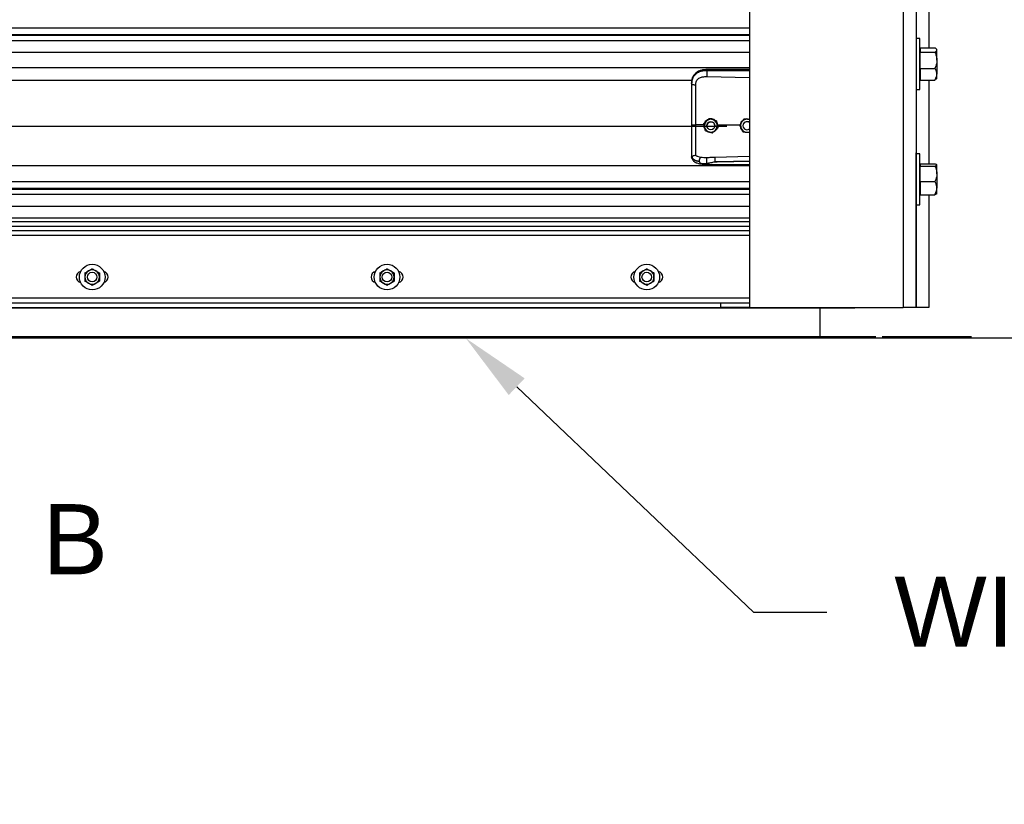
# Model space of a CAD drawing. Header units: inches. Extents: x 170 to 284, y 215 to 248.
# Tile 732 of 1056: x 230.22 to 231.54, y 219.47 to 220.52. Entities that reach past the tile are written whole.
import ezdxf
from ezdxf import colors
from ezdxf.entities.mleader import LeaderData, LeaderLine
from ezdxf.math import Vec2, Vec3

# ---------------------------------------------------------------- set-up
doc = ezdxf.new("R2010")
doc.units = ezdxf.units.IN
doc.header["$LTSCALE"] = 0.25
doc.header["$MEASUREMENT"] = 0
doc.linetypes.add('CENTER', pattern=[2, 1.25, -0.25, 0.25, -0.25])
for name, color, linetype in [('ANNOTATIONS', 1, 'Continuous'), ('LH FRONT OF HOOD', 7, 'Continuous'), ('RH TOP OF HOOD', 7, 'Continuous'), ('SECTION CUTS', 6, 'CENTER')]:
    doc.layers.add(name, color=color, linetype=linetype)
doc.styles.add('ARIAL', font='arial.ttf', dxfattribs={"height": 0.09375})

msp = doc.modelspace()

# ---------------------------------------------------------------- linework, layer by layer
at = {"layer": 'LH FRONT OF HOOD'}
msp.add_line((233.10897, 220.09171), (225.37282, 220.09171), dxfattribs=at)
at = {"layer": 'RH TOP OF HOOD'}
for p, q in [((231.4185, 220.1328), (231.42309, 224.39343)), ((231.4185, 224.34876), (231.4185, 220.1328)), ((231.40138, 224.34448), (231.40138, 220.1328)), ((231.19593, 224.33325), (231.19593, 220.1328)), ((231.43562, 220.59046), (231.43562, 220.47959)), ((227.16361, 220.50658), (231.19593, 220.50658)), ((231.19593, 220.4971), (227.16361, 220.4971)), ((227.16361, 220.49646), (231.19593, 220.49646)), ((227.16361, 220.48944), (231.19593, 220.48944)), ((231.42357, 220.49234), (231.4185, 220.49234)), ((231.42357, 220.4581), (231.42357, 220.49234)), ((227.16361, 220.47376), (231.19593, 220.47376)), ((231.42412, 220.47736), (231.42357, 220.47736)), ((231.42412, 220.47959), (231.42412, 220.47669)), ((231.42412, 220.47959), (231.44377, 220.47959)), ((231.42412, 220.47669), (231.42412, 220.47379)), ((231.42412, 220.46304), (231.42412, 220.47379)), ((231.42412, 220.47379), (231.44377, 220.47379)), ((231.44634, 220.47736), (231.44573, 220.47807)), ((231.44634, 220.47669), (231.44634, 220.47736)), ((231.44634, 220.46304), (231.44634, 220.47669)), ((231.42357, 220.42385), (231.42357, 220.4581)), ((231.42412, 220.45229), (231.42412, 220.46304)), ((231.44634, 220.46304), (231.44634, 220.44445)), ((227.16361, 220.45337), (231.19593, 220.45337)), ((231.13899, 220.44137), (231.19593, 220.44016)), ((231.13909, 220.44916), (231.13909, 220.44957)), ((231.19593, 220.44862), (231.13909, 220.44916)), ((231.42412, 220.45229), (231.42412, 220.44445)), ((231.42412, 220.45229), (231.44377, 220.45229)), ((231.42412, 220.44445), (231.42412, 220.4366)), ((231.44634, 220.43883), (231.44634, 220.44445)), ((227.24016, 220.43629), (231.11938, 220.43629)), ((231.11889, 220.43223), (231.11889, 220.43175)), ((231.42357, 220.43883), (231.42412, 220.43883)), ((231.42412, 220.4366), (231.44377, 220.4366)), ((231.43562, 220.4366), (231.43562, 220.32451)), ((231.44573, 220.43812), (231.44634, 220.43883)), ((231.4185, 220.42385), (231.42357, 220.42385)), ((231.13526, 220.37671), (231.12435, 220.37682)), ((231.13515, 220.37865), (231.13515, 220.37865)), ((231.13526, 220.37671), (231.13526, 220.37671)), ((231.13922, 220.37564), (231.13922, 220.37564)), ((231.14246, 220.3853), (231.14246, 220.3853)), ((231.14992, 220.37564), (231.14992, 220.37564)), ((231.15188, 220.3823), (231.15188, 220.3823)), ((231.1537, 220.37654), (231.15315, 220.37648)), ((231.1536, 220.37442), (231.1537, 220.37654)), ((231.1537, 220.37654), (231.1537, 220.37654)), ((231.18293, 220.37626), (231.1537, 220.37654)), ((231.18292, 220.37628), (231.18292, 220.37629)), ((231.18743, 220.37564), (231.18743, 220.37564)), ((231.1884, 220.38451), (231.1884, 220.38451)), ((231.18945, 220.38444), (231.1884, 220.38451)), ((227.19378, 220.3749), (231.16577, 220.3749)), ((231.15399, 220.37265), (231.15399, 220.37264)), ((231.19223, 220.3671), (231.19593, 220.36686)), ((231.42357, 220.33825), (231.4185, 220.33825)), ((231.42357, 220.30401), (231.42357, 220.33825)), ((231.11889, 220.33469), (231.11889, 220.33416)), ((231.11923, 220.33218), (231.11889, 220.33416)), ((231.19593, 220.33449), (231.15, 220.33316)), ((231.42412, 220.32327), (231.42357, 220.32327)), ((231.42412, 220.32451), (231.42412, 220.32312)), ((231.42412, 220.32451), (231.44377, 220.32451)), ((231.42412, 220.32312), (231.42412, 220.32172)), ((231.44634, 220.32327), (231.44616, 220.32348)), ((231.44634, 220.32312), (231.44634, 220.32327)), ((231.44634, 220.31147), (231.44634, 220.32312)), ((227.16361, 220.32252), (231.19593, 220.32252)), ((231.42412, 220.31147), (231.42412, 220.32172)), ((231.42412, 220.32172), (231.44377, 220.32172)), ((231.42412, 220.30122), (231.42412, 220.31147)), ((231.44634, 220.31147), (231.44634, 220.29236)), ((227.16361, 220.30114), (231.19593, 220.30114)), ((231.42357, 220.26977), (231.42357, 220.30401)), ((231.42412, 220.30122), (231.42412, 220.29236)), ((231.42412, 220.30122), (231.44377, 220.30122)), ((231.19593, 220.29165), (227.16361, 220.29165)), ((227.16361, 220.29101), (231.19593, 220.29101)), ((227.16361, 220.28399), (231.19593, 220.28399)), ((231.42357, 220.28475), (231.42412, 220.28475)), ((231.42412, 220.29236), (231.42412, 220.28351)), ((231.42412, 220.28351), (231.44377, 220.28351)), ((231.43562, 220.28351), (231.43562, 220.1328)), ((231.44616, 220.28454), (231.44634, 220.28475)), ((231.44634, 220.28475), (231.44634, 220.29236)), ((227.16361, 220.26831), (231.19593, 220.26831)), ((231.4185, 220.26977), (231.42357, 220.26977)), ((231.19593, 220.25192), (227.16361, 220.25192)), ((231.19593, 220.24733), (227.16361, 220.24733)), ((231.19593, 220.24114), (227.16361, 220.24114)), ((227.16361, 220.23553), (231.19593, 220.23553)), ((231.19593, 220.22911), (227.16361, 220.22911)), ((227.16361, 220.14564), (231.19593, 220.14564)), ((227.16361, 220.13922), (231.19593, 220.13922)), ((231.15741, 220.13924), (231.19593, 220.13924)), ((231.15741, 220.13922), (231.15741, 220.13924)), ((231.15741, 220.13922), (231.15741, 220.1328)), ((231.33697, 220.13199), (227.02257, 220.13199)), ((227.15526, 220.1328), (231.20429, 220.1328)), ((231.19593, 220.1328), (231.15741, 220.1328)), ((231.19593, 220.1328), (231.40138, 220.1328)), ((231.2901, 220.1328), (231.2901, 220.13199)), ((231.2901, 220.13199), (231.2901, 220.09358)), ((231.4185, 220.1328), (231.40138, 220.1328)), ((231.43562, 220.1328), (231.4185, 220.1328)), ((231.33697, 220.09358), (227.02257, 220.09358)), ((231.33697, 220.09243), (227.02257, 220.09243)), ((231.33697, 220.09171), (227.02257, 220.09171)), ((231.29228, 220.09358), (227.16578, 220.09358)), ((231.36476, 220.09358), (231.2454, 220.09358)), ((231.2833, 220.09358), (231.27478, 220.09358)), ((231.28331, 220.09358), (231.2833, 220.09358)), ((231.2901, 220.09358), (231.2901, 220.09243)), ((231.2901, 220.09243), (231.2901, 220.09171)), ((231.49265, 220.09358), (231.37329, 220.09358))]:
    msp.add_line(p, q, dxfattribs=at)
at = {"layer": 'RH TOP OF HOOD', "flags": 128}
msp.add_lwpolyline([(231.11889, 220.43175), (231.11899, 220.43145), (231.1193, 220.43117), (231.1198, 220.4309), (231.12048, 220.43067), (231.1213, 220.43048), (231.12225, 220.43033), (231.12327, 220.43024), (231.12435, 220.4302)], dxfattribs=at)
at = {"layer": 'RH TOP OF HOOD'}
for centre, radius in [((231.14457, 220.37564), 0.00535), ((230.31829, 220.17346), 0.01712), ((230.31829, 220.17346), 0.00642), ((230.71207, 220.17346), 0.01712), ((230.71207, 220.17346), 0.00642), ((231.05897, 220.17346), 0.01712), ((231.05897, 220.17346), 0.00642)]:
    msp.add_circle(centre, radius, dxfattribs=at)
for centre, radius, start, end in [((231.14457, 220.37564), 0.00856, 132.32794, 192.32794), ((231.14457, 220.37564), 0.00856, 72.32794, 132.32794), ((231.14457, 220.37564), 0.00535, 0, 180), ((231.14457, 220.37564), 0.00856, 12.32794, 72.32794), ((231.14457, 220.37564), 0.00856, 312.32794, 12.32794), ((231.19278, 220.37564), 0.00856, 146.29353, 206.29354), ((231.19278, 220.37564), 0.00856, 86.29354, 146.29353), ((231.19278, 220.37564), 0.00535, 53.9281, 180), ((231.19278, 220.37564), 0.00535, 53.9281, 306.0719), ((231.19278, 220.37564), 0.00856, 68.40768, 86.29354), ((231.14457, 220.37564), 0.00856, 192.32794, 252.32794), ((231.14457, 220.37564), 0.00856, 252.32794, 312.32794), ((231.19278, 220.37564), 0.00856, 206.29354, 266.29354), ((231.19278, 220.37564), 0.00856, 266.29354, 291.59232), ((230.30438, 220.17346), 0.00749, 102.05152, 257.94848), ((230.31829, 220.17346), 0.00962, 120, 180), ((230.31829, 220.17346), 0.00962, 60, 120), ((230.31829, 220.17346), 0.00962, 0, 60), ((230.33221, 220.17346), 0.00749, 282.05152, 77.94848), ((230.69816, 220.17346), 0.00749, 102.05152, 257.94848), ((230.71207, 220.17346), 0.00962, 120, 180), ((230.71207, 220.17346), 0.00962, 60, 120), ((230.71207, 220.17346), 0.00962, 0, 60), ((230.72598, 220.17346), 0.00749, 282.05152, 77.94848), ((231.04506, 220.17346), 0.00749, 102.05152, 257.94848), ((231.05897, 220.17346), 0.00962, 120, 180), ((231.05897, 220.17346), 0.00962, 60, 120), ((231.05897, 220.17346), 0.00962, 0, 60), ((231.07288, 220.17346), 0.00749, 282.05152, 77.94848), ((230.31829, 220.17346), 0.00962, 180, 240), ((230.31829, 220.17346), 0.00962, 240, 300), ((230.31829, 220.17346), 0.00962, 300, 0), ((230.71207, 220.17346), 0.00962, 180, 240), ((230.71207, 220.17346), 0.00962, 240, 300), ((230.71207, 220.17346), 0.00962, 300, 0), ((231.05897, 220.17346), 0.00962, 180, 240), ((231.05897, 220.17346), 0.00962, 240, 300), ((231.05897, 220.17346), 0.00962, 300, 0)]:
    msp.add_arc(centre, radius, start, end, dxfattribs=at)
for points, knots in [([(231.44634, 220.47669), (231.44624, 220.47709), (231.44604, 220.47792), (231.44489, 220.47888), (231.44402, 220.47943), (231.44377, 220.47959)], [0, 0, 0, 0, 0.4062906, 0.8272664, 1, 1, 1, 1]), ([(231.44377, 220.47379), (231.44445, 220.47424), (231.44582, 220.47516), (231.44633, 220.47616), (231.44634, 220.47668), (231.44634, 220.47669)], [0, 0, 0, 0, 0.4843414, 0.9863277, 1, 1, 1, 1]), ([(231.44377, 220.47379), (231.44415, 220.47288), (231.44506, 220.47073), (231.4461, 220.46714), (231.44626, 220.46442), (231.44634, 220.46304)], [0, 0, 0, 0, 0.2654599, 0.6280765, 1, 1, 1, 1]), ([(231.44634, 220.46304), (231.44634, 220.46279), (231.44632, 220.46118), (231.4459, 220.45818), (231.44487, 220.45486), (231.44404, 220.45293), (231.44377, 220.45229)], [0, 0, 0, 0, 0.0665323, 0.4352826, 0.8145508, 1, 1, 1, 1]), ([(231.11889, 220.43223), (231.11895, 220.43359), (231.11907, 220.43615), (231.12004, 220.43964), (231.12133, 220.44206), (231.12269, 220.44376), (231.12378, 220.4448), (231.12484, 220.44563), (231.12583, 220.44629), (231.12706, 220.44698), (231.12865, 220.44771), (231.13132, 220.44862), (231.13485, 220.44938), (231.13776, 220.44951), (231.13909, 220.44957)], [0, 0, 0, 0, 0.1307157, 0.246761, 0.3577928, 0.4170972, 0.4791482, 0.5177152, 0.5590897, 0.6032945, 0.6633485, 0.7353692, 0.8792083, 1, 1, 1, 1]), ([(231.13909, 220.44916), (231.13787, 220.44912), (231.13544, 220.44906), (231.1321, 220.44844), (231.12914, 220.44749), (231.1266, 220.44628), (231.12437, 220.44473), (231.12249, 220.44289), (231.12101, 220.44076), (231.11984, 220.43819), (231.11904, 220.43514), (231.11894, 220.43288), (231.11889, 220.43175)], [0, 0, 0, 0, 0.1111704, 0.2223362, 0.3162781, 0.4102081, 0.5024031, 0.5945791, 0.6845432, 0.7745043, 0.8871807, 1, 1, 1, 1]), ([(231.1391, 220.45066), (231.13811, 220.45062), (231.13621, 220.45055), (231.13291, 220.45002), (231.12968, 220.44913), (231.12693, 220.44782), (231.12495, 220.4465), (231.1233, 220.44506), (231.12199, 220.44347), (231.12091, 220.44171), (231.12006, 220.4398), (231.11931, 220.43729), (231.1191, 220.43535), (231.11898, 220.43428)], [0, 0, 0, 0, 0.0977474, 0.1851608, 0.3306121, 0.4364671, 0.5083183, 0.5850062, 0.671976, 0.7307949, 0.8036787, 0.8915444, 1, 1, 1, 1]), ([(231.12477, 220.43413), (231.12477, 220.43413), (231.12488, 220.43449), (231.12537, 220.4359), (231.12691, 220.4381), (231.12997, 220.44), (231.13409, 220.44121), (231.13724, 220.44131), (231.13899, 220.44137)], [0, 0, 0, 0, 0.0000045, 0.0650947, 0.2616701, 0.4753105, 0.7093657, 1, 1, 1, 1]), ([(231.13909, 220.44916), (231.13906, 220.44858), (231.13902, 220.44739), (231.13898, 220.44516), (231.13896, 220.44298), (231.13898, 220.44189), (231.13899, 220.44137)], [0, 0, 0, 0, 0.2406941, 0.5, 0.7593059, 1, 1, 1, 1]), ([(231.1391, 220.45065), (231.1391, 220.45065), (231.1391, 220.45066), (231.13909, 220.45055), (231.13909, 220.45026), (231.13909, 220.44984), (231.13909, 220.44957)], [0, 0, 0, 0, 0.0978764, 0.3353863, 0.5679607, 1, 1, 1, 1]), ([(231.13909, 220.44957), (231.14539, 220.44961), (231.15863, 220.44969), (231.17758, 220.44951), (231.19022, 220.44929), (231.19593, 220.44919)], [0, 0, 0, 0, 0.3326703, 0.6984356, 1, 1, 1, 1]), ([(231.19593, 220.45074), (231.19303, 220.45076), (231.18241, 220.45081), (231.16346, 220.45085), (231.14742, 220.45073), (231.1391, 220.45066)], [0, 0, 0, 0, 0.1530456, 0.5610439, 1, 1, 1, 1]), ([(231.44634, 220.44445), (231.44624, 220.44555), (231.44604, 220.44778), (231.44489, 220.45038), (231.44402, 220.45186), (231.44377, 220.45229)], [0, 0, 0, 0, 0.4062906, 0.8272664, 1, 1, 1, 1]), ([(231.44377, 220.4366), (231.44445, 220.43782), (231.44582, 220.44031), (231.44633, 220.44302), (231.44634, 220.44441), (231.44634, 220.44445)], [0, 0, 0, 0, 0.4843414, 0.9863277, 1, 1, 1, 1]), ([(231.11889, 220.43175), (231.11889, 220.42812), (231.11889, 220.42085), (231.11889, 220.40976), (231.11889, 220.39858), (231.11889, 220.38761), (231.11889, 220.38037), (231.11889, 220.37689)], [0, 0, 0, 0, 0.2027568, 0.4061036, 0.6088604, 0.8122072, 1, 1, 1, 1]), ([(231.12435, 220.4302), (231.12442, 220.43152), (231.12449, 220.43285), (231.12477, 220.43413), (231.12477, 220.43413)], [0, 0, 0, 0, 0.99998044, 1, 1, 1, 1]), ([(231.12435, 220.37682), (231.12435, 220.37682), (231.12435, 220.3802), (231.12435, 220.38725), (231.12435, 220.39792), (231.12435, 220.4088), (231.12435, 220.41959), (231.12435, 220.42666), (231.12435, 220.4302)], [0, 0, 0, 0, 0.0000014, 0.1877923, 0.390844, 0.5938956, 0.7969478, 1, 1, 1, 1]), ([(231.4457, 220.43814), (231.44535, 220.43779), (231.44484, 220.43726), (231.44403, 220.43676), (231.44377, 220.4366)], [0, 0, 0, 0, 0.6817111, 1, 1, 1, 1]), ([(231.11889, 220.37689), (231.11889, 220.37385), (231.11889, 220.36767), (231.11889, 220.35889), (231.11889, 220.35072), (231.11889, 220.34414), (231.11889, 220.33875), (231.11889, 220.33605), (231.11889, 220.33469)], [0, 0, 0, 0, 0.1870908, 0.3803918, 0.5558756, 0.7364481, 0.8671953, 1, 1, 1, 1]), ([(231.12435, 220.33613), (231.12435, 220.33639), (231.12435, 220.33796), (231.12435, 220.34139), (231.12435, 220.347), (231.12435, 220.35344), (231.12435, 220.36066), (231.12435, 220.36854), (231.12435, 220.37406), (231.12435, 220.37682), (231.12435, 220.37682)], [0, 0, 0, 0, 0.0315585, 0.1891461, 0.3467339, 0.5043278, 0.6619227, 0.8309601, 0.9999983, 1, 1, 1, 1]), ([(231.13515, 220.37865), (231.13566, 220.37911), (231.13668, 220.38004), (231.13793, 220.38118), (231.13864, 220.38183), (231.13881, 220.38198)], [0, 0, 0, 0, 0.4299704, 0.8700602, 1, 1, 1, 1]), ([(231.13515, 220.37865), (231.13566, 220.37911), (231.13668, 220.38004), (231.13793, 220.38117), (231.13864, 220.38182), (231.13881, 220.38197)], [0, 0, 0, 0, 0.42997044, 0.8700602, 1, 1, 1, 1]), ([(231.13621, 220.37382), (231.13594, 220.37506), (231.13557, 220.37672), (231.13524, 220.37826), (231.13515, 220.37865)], [0, 0, 0, 0, 0.74977338, 1, 1, 1, 1]), ([(231.13526, 220.37671), (231.13523, 220.37626), (231.13512, 220.37482), (231.13554, 220.37266), (231.13649, 220.3713), (231.13688, 220.37075)], [0, 0, 0, 0, 0.2156617, 0.681463, 1, 1, 1, 1]), ([(231.14118, 220.38414), (231.14105, 220.38411), (231.13989, 220.38385), (231.13814, 220.38239), (231.13652, 220.38078), (231.13619, 220.37967), (231.13616, 220.37956)], [0, 0, 0, 0, 0.0593147, 0.5052767, 0.9497204, 1, 1, 1, 1]), ([(231.13881, 220.38198), (231.13975, 220.38283), (231.141, 220.38397), (231.14217, 220.38504), (231.14246, 220.3853)], [0, 0, 0, 0, 0.7497734, 1, 1, 1, 1]), ([(231.13881, 220.38197), (231.13975, 220.38283), (231.141, 220.38397), (231.14217, 220.38504), (231.14246, 220.3853)], [0, 0, 0, 0, 0.74977338, 1, 1, 1, 1]), ([(231.14246, 220.3853), (231.14286, 220.38517), (231.14436, 220.3847), (231.14598, 220.38418), (231.14717, 220.3838)], [0, 0, 0, 0, 0.2643068, 1, 1, 1, 1]), ([(231.14246, 220.3853), (231.14286, 220.38518), (231.14436, 220.3847), (231.14598, 220.38418), (231.14717, 220.3838)], [0, 0, 0, 0, 0.2643068, 1, 1, 1, 1]), ([(231.14983, 220.38295), (231.14947, 220.38324), (231.14831, 220.38419), (231.14626, 220.38476), (231.14469, 220.38476), (231.14415, 220.38476)], [0, 0, 0, 0, 0.2255169, 0.7355557, 1, 1, 1, 1]), ([(231.14717, 220.3838), (231.14736, 220.38374), (231.14881, 220.38328), (231.15041, 220.38277), (231.15174, 220.38235), (231.15188, 220.3823)], [0, 0, 0, 0, 0.1156469, 0.9045343, 1, 1, 1, 1]), ([(231.14717, 220.3838), (231.14736, 220.38374), (231.14881, 220.38328), (231.15041, 220.38277), (231.15174, 220.38235), (231.15188, 220.3823)], [0, 0, 0, 0, 0.1156469, 0.9045343, 1, 1, 1, 1]), ([(231.15188, 220.3823), (231.15203, 220.38163), (231.15232, 220.38028), (231.15268, 220.37863), (231.15289, 220.37769), (231.15293, 220.37747)], [0, 0, 0, 0, 0.42997044, 0.8700602, 1, 1, 1, 1]), ([(231.15188, 220.3823), (231.15203, 220.38163), (231.15232, 220.38028), (231.15268, 220.37863), (231.15289, 220.37769), (231.15293, 220.37747)], [0, 0, 0, 0, 0.42997044, 0.8700602, 1, 1, 1, 1]), ([(231.1537, 220.37654), (231.1537, 220.37654), (231.1536, 220.37751), (231.15334, 220.3789), (231.15254, 220.37999), (231.15232, 220.38029)], [0, 0, 0, 0, 0.00002, 0.7272643, 1, 1, 1, 1]), ([(231.15293, 220.37747), (231.15321, 220.37623), (231.15357, 220.37457), (231.15391, 220.37303), (231.15399, 220.37265)], [0, 0, 0, 0, 0.7497734, 1, 1, 1, 1]), ([(231.15293, 220.37747), (231.15321, 220.37623), (231.15357, 220.37457), (231.15391, 220.37303), (231.15399, 220.37264)], [0, 0, 0, 0, 0.7497734, 1, 1, 1, 1]), ([(231.18566, 220.3804), (231.18496, 220.37934), (231.18401, 220.37793), (231.18314, 220.37661), (231.18292, 220.37629)], [0, 0, 0, 0, 0.7497734, 1, 1, 1, 1]), ([(231.18566, 220.38039), (231.18496, 220.37934), (231.18401, 220.37793), (231.18314, 220.37661), (231.18292, 220.37628)], [0, 0, 0, 0, 0.7497734, 1, 1, 1, 1]), ([(231.18511, 220.37185), (231.18502, 220.37203), (231.18434, 220.3734), (231.1836, 220.3749), (231.18299, 220.37615), (231.18292, 220.37628)], [0, 0, 0, 0, 0.1156469, 0.9045343, 1, 1, 1, 1]), ([(231.18706, 220.3825), (231.18674, 220.38228), (231.18559, 220.38149), (231.1845, 220.37989), (231.1842, 220.37849), (231.18411, 220.37807)], [0, 0, 0, 0, 0.2125143, 0.7670632, 1, 1, 1, 1]), ([(231.1884, 220.38451), (231.18802, 220.38394), (231.18726, 220.38279), (231.18632, 220.38138), (231.18578, 220.38058), (231.18566, 220.38039)], [0, 0, 0, 0, 0.4299704, 0.8700602, 1, 1, 1, 1]), ([(231.1884, 220.38451), (231.18802, 220.38394), (231.18726, 220.38279), (231.18632, 220.38138), (231.18578, 220.38058), (231.18566, 220.3804)], [0, 0, 0, 0, 0.4299704, 0.8700602, 1, 1, 1, 1]), ([(231.19334, 220.38419), (231.19207, 220.38427), (231.19037, 220.38438), (231.1888, 220.38448), (231.1884, 220.38451)], [0, 0, 0, 0, 0.7497734, 1, 1, 1, 1]), ([(231.19541, 220.38405), (231.19475, 220.38425), (231.19348, 220.38464), (231.19191, 220.38466), (231.19113, 220.3844), (231.19096, 220.38434)], [0, 0, 0, 0, 0.45654213, 0.87750206, 1, 1, 1, 1]), ([(231.19593, 220.38402), (231.19529, 220.38406), (231.19443, 220.38412), (231.19356, 220.38417), (231.19334, 220.38419)], [0, 0, 0, 0, 0.7486223, 1, 1, 1, 1]), ([(231.13726, 220.36899), (231.13712, 220.36966), (231.13682, 220.37101), (231.13646, 220.37266), (231.13626, 220.3736), (231.13621, 220.37382)], [0, 0, 0, 0, 0.4299704, 0.8700602, 1, 1, 1, 1]), ([(231.13726, 220.36899), (231.13766, 220.36886), (231.13917, 220.36838), (231.14078, 220.36787), (231.14197, 220.36749)], [0, 0, 0, 0, 0.2643068, 1, 1, 1, 1]), ([(231.13942, 220.3683), (231.1395, 220.36823), (231.14037, 220.3675), (231.14194, 220.36702), (231.14338, 220.36694), (231.14378, 220.36691)], [0, 0, 0, 0, 0.0674096, 0.7415101, 1, 1, 1, 1]), ([(231.14197, 220.36749), (231.14216, 220.36743), (231.14362, 220.36696), (231.14521, 220.36646), (231.14654, 220.36603), (231.14668, 220.36599)], [0, 0, 0, 0, 0.1156469, 0.9045343, 1, 1, 1, 1]), ([(231.15034, 220.36932), (231.1494, 220.36846), (231.14814, 220.36732), (231.14697, 220.36625), (231.14668, 220.36599)], [0, 0, 0, 0, 0.74977338, 1, 1, 1, 1]), ([(231.14898, 220.36808), (231.14949, 220.36834), (231.15089, 220.36907), (231.15213, 220.3703), (231.15251, 220.37128), (231.15253, 220.37131)], [0, 0, 0, 0, 0.353696, 0.9777456, 1, 1, 1, 1]), ([(231.15399, 220.37264), (231.15348, 220.37218), (231.15246, 220.37125), (231.15121, 220.37011), (231.1505, 220.36946), (231.15034, 220.36932)], [0, 0, 0, 0, 0.4299704, 0.8700602, 1, 1, 1, 1]), ([(231.18386, 220.37439), (231.1839, 220.37393), (231.18405, 220.37253), (231.1849, 220.37093), (231.18583, 220.37013), (231.18606, 220.36993)], [0, 0, 0, 0, 0.27167003, 0.8211147, 1, 1, 1, 1]), ([(231.1873, 220.36742), (231.18711, 220.3678), (231.18641, 220.36921), (231.18566, 220.37073), (231.18511, 220.37185)], [0, 0, 0, 0, 0.2643068, 1, 1, 1, 1]), ([(231.1873, 220.36742), (231.18798, 220.36738), (231.18936, 220.36729), (231.19105, 220.36718), (231.19201, 220.36712), (231.19223, 220.3671)], [0, 0, 0, 0, 0.4299704, 0.8700602, 1, 1, 1, 1]), ([(231.11909, 220.33444), (231.11914, 220.33443), (231.11924, 220.33442), (231.11953, 220.3346), (231.11999, 220.33493), (231.12087, 220.33551), (231.12235, 220.33613), (231.12369, 220.33613), (231.12435, 220.33613)], [0, 0, 0, 0, 0.1136769, 0.2333502, 0.3620694, 0.5019164, 0.7557449, 1, 1, 1, 1]), ([(231.13118, 220.3333), (231.12981, 220.33359), (231.12772, 220.33403), (231.12555, 220.33507), (231.12475, 220.33577), (231.12435, 220.33613)], [0, 0, 0, 0, 0.49019898, 0.74388466, 1, 1, 1, 1]), ([(231.11889, 220.33469), (231.11889, 220.33469), (231.11889, 220.33468), (231.1189, 220.33458), (231.119, 220.3345), (231.11908, 220.33443)], [0, 0, 0, 0, 0.0119349, 0.118982, 1, 1, 1, 1]), ([(231.11908, 220.33444), (231.11936, 220.33372), (231.11993, 220.33224), (231.12198, 220.3304), (231.12497, 220.32885), (231.12769, 220.32822), (231.12909, 220.3279)], [0, 0, 0, 0, 0.23052578, 0.47348783, 0.72973795, 1, 1, 1, 1]), ([(231.12909, 220.3279), (231.12855, 220.32796), (231.12724, 220.3281), (231.12584, 220.32832), (231.12489, 220.32852), (231.12365, 220.3288), (231.12197, 220.32936), (231.12015, 220.33049), (231.11954, 220.3316), (231.11923, 220.33218)], [0, 0, 0, 0, 0.1091879, 0.2608187, 0.3077984, 0.3355236, 0.5627887, 0.774954, 1, 1, 1, 1]), ([(231.11925, 220.33213), (231.11944, 220.33155), (231.11979, 220.33044), (231.1208, 220.32903), (231.12193, 220.32795), (231.12308, 220.32715), (231.12413, 220.3266), (231.12507, 220.32618), (231.12632, 220.32572), (231.12826, 220.32516), (231.13114, 220.3246), (231.13487, 220.32417), (231.13765, 220.32411), (231.13914, 220.32407)], [0, 0, 0, 0, 0.098431, 0.1848218, 0.2573083, 0.3158871, 0.372274, 0.4121401, 0.4615924, 0.5575877, 0.682876, 0.8303179, 1, 1, 1, 1]), ([(231.12909, 220.3279), (231.12912, 220.32843), (231.12917, 220.32954), (231.12965, 220.3312), (231.13035, 220.33258), (231.13091, 220.33307), (231.13118, 220.3333)], [0, 0, 0, 0, 0.2407679, 0.5, 0.7592321, 1, 1, 1, 1]), ([(231.12909, 220.3279), (231.12917, 220.32753), (231.12927, 220.32701), (231.12964, 220.32641), (231.13006, 220.32598), (231.13087, 220.32554), (231.13234, 220.32518), (231.1351, 220.32494), (231.1375, 220.32517), (231.1391, 220.32532)], [0, 0, 0, 0, 0.1001269, 0.1395859, 0.1897135, 0.2582343, 0.3697358, 0.5803479, 1, 1, 1, 1]), ([(231.13901, 220.33289), (231.13766, 220.33289), (231.13496, 220.33287), (231.13245, 220.33316), (231.1312, 220.3333)], [0, 0, 0, 0, 0.5003922, 1, 1, 1, 1]), ([(231.1391, 220.32532), (231.13908, 220.32556), (231.13905, 220.32607), (231.139, 220.32708), (231.13897, 220.32827), (231.13894, 220.32954), (231.13894, 220.33074), (231.13895, 220.33174), (231.13898, 220.33248), (231.139, 220.33276), (231.13901, 220.33289)], [0, 0, 0, 0, 0.1098512, 0.2317256, 0.3631777, 0.5, 0.6368223, 0.7682744, 0.8901488, 1, 1, 1, 1]), ([(231.15, 220.33316), (231.14817, 220.33311), (231.1445, 220.33301), (231.14084, 220.33293), (231.13901, 220.33289)], [0, 0, 0, 0, 0.4999798, 1, 1, 1, 1]), ([(231.1391, 220.32532), (231.14088, 220.32567), (231.14266, 220.32602), (231.14448, 220.32639), (231.14455, 220.3264), (231.14479, 220.32645), (231.14566, 220.32662), (231.1473, 220.32694), (231.14883, 220.3273), (231.14973, 220.32746), (231.14981, 220.32748)], [0, 0, 0, 0, 0.5022752, 0.5045791, 0.5086566, 0.5221306, 0.5703313, 0.7514263, 0.9786896, 1, 1, 1, 1]), ([(231.13914, 220.32409), (231.13914, 220.32409), (231.13914, 220.32402), (231.13912, 220.32421), (231.13911, 220.32454), (231.1391, 220.32497), (231.1391, 220.32526), (231.1391, 220.32532)], [0, 0, 0, 0, 0.0343673, 0.3245666, 0.621015, 0.9174633, 1, 1, 1, 1]), ([(231.13914, 220.32407), (231.14334, 220.32405), (231.15231, 220.324), (231.16666, 220.32396), (231.18139, 220.32394), (231.19135, 220.32393), (231.19593, 220.32393)], [0, 0, 0, 0, 0.2216322, 0.4741489, 0.7576484, 1, 1, 1, 1]), ([(231.15, 220.33316), (231.14999, 220.33292), (231.14998, 220.33255), (231.14998, 220.33169), (231.14999, 220.33091), (231.15, 220.33005), (231.15003, 220.32889), (231.15006, 220.32805), (231.15007, 220.3275)], [0, 0, 0, 0, 0.2394508, 0.3683426, 0.4999696, 0.6316011, 0.7605056, 1, 1, 1, 1]), ([(231.15007, 220.3275), (231.15397, 220.3276), (231.16224, 220.32781), (231.17536, 220.32809), (231.1863, 220.3283), (231.19332, 220.32843), (231.19549, 220.32847), (231.19593, 220.32848)], [0, 0, 0, 0, 0.2551597, 0.5410706, 0.8577349, 0.9712885, 1, 1, 1, 1]), ([(231.19593, 220.32783), (231.19334, 220.3278), (231.18827, 220.32774), (231.18071, 220.32766), (231.17305, 220.32759), (231.1653, 220.32754), (231.15757, 220.3275), (231.15254, 220.3275), (231.15007, 220.3275)], [0, 0, 0, 0, 0.1699412, 0.33142487, 0.4948425, 0.67053111, 0.83891647, 1, 1, 1, 1]), ([(231.44634, 220.32312), (231.44624, 220.32331), (231.44604, 220.32371), (231.44489, 220.32417), (231.44402, 220.32444), (231.44377, 220.32451)], [0, 0, 0, 0, 0.4062906, 0.8272664, 1, 1, 1, 1]), ([(231.44377, 220.32172), (231.44445, 220.32194), (231.44582, 220.32238), (231.44633, 220.32286), (231.44634, 220.32311), (231.44634, 220.32312)], [0, 0, 0, 0, 0.48434141, 0.98632773, 1, 1, 1, 1]), ([(231.44377, 220.32172), (231.44415, 220.32086), (231.44506, 220.3188), (231.4461, 220.31538), (231.44626, 220.31279), (231.44634, 220.31147)], [0, 0, 0, 0, 0.2654599, 0.6280765, 1, 1, 1, 1]), ([(231.44634, 220.31147), (231.44634, 220.31124), (231.44632, 220.3097), (231.4459, 220.30684), (231.44487, 220.30367), (231.44404, 220.30183), (231.44377, 220.30122)], [0, 0, 0, 0, 0.0665323, 0.4352826, 0.8145508, 1, 1, 1, 1]), ([(231.44634, 220.29236), (231.44624, 220.2936), (231.44604, 220.29613), (231.44489, 220.29906), (231.44402, 220.30074), (231.44377, 220.30122)], [0, 0, 0, 0, 0.4062906, 0.8272664, 1, 1, 1, 1]), ([(231.44377, 220.28351), (231.44445, 220.28488), (231.44582, 220.28769), (231.44633, 220.29075), (231.44634, 220.29232), (231.44634, 220.29236)], [0, 0, 0, 0, 0.4843414, 0.9863277, 1, 1, 1, 1]), ([(231.44609, 220.2846), (231.44603, 220.2845), (231.44586, 220.28421), (231.44488, 220.28385), (231.44402, 220.28358), (231.44377, 220.28351)], [0, 0, 0, 0, 0.24555429, 0.78050188, 1, 1, 1, 1]), ([(230.30867, 220.17902), (230.30942, 220.17945), (230.31094, 220.18033), (230.31261, 220.18129), (230.31346, 220.18178), (230.31348, 220.1818)], [0, 0, 0, 0, 0.4839977, 0.9856214, 1, 1, 1, 1]), ([(230.30867, 220.17902), (230.30867, 220.17855), (230.30867, 220.17678), (230.30867, 220.17487), (230.30867, 220.17346)], [0, 0, 0, 0, 0.2661568, 1, 1, 1, 1]), ([(230.31348, 220.1818), (230.31416, 220.18219), (230.31553, 220.18298), (230.31712, 220.1839), (230.31803, 220.18442), (230.31829, 220.18458)], [0, 0, 0, 0, 0.4057211, 0.8260994, 1, 1, 1, 1]), ([(230.31829, 220.18458), (230.31904, 220.18414), (230.32056, 220.18326), (230.32223, 220.1823), (230.32308, 220.18181), (230.32311, 220.1818)], [0, 0, 0, 0, 0.4839977, 0.9856214, 1, 1, 1, 1]), ([(230.32311, 220.1818), (230.32378, 220.18141), (230.32515, 220.18062), (230.32674, 220.1797), (230.32765, 220.17917), (230.32792, 220.17902)], [0, 0, 0, 0, 0.4057211, 0.8260994, 1, 1, 1, 1]), ([(230.32792, 220.17902), (230.32792, 220.17855), (230.32792, 220.17678), (230.32792, 220.17487), (230.32792, 220.17346)], [0, 0, 0, 0, 0.2661568, 1, 1, 1, 1]), ([(230.70245, 220.17902), (230.70319, 220.17945), (230.70472, 220.18033), (230.70638, 220.18129), (230.70723, 220.18178), (230.70726, 220.1818)], [0, 0, 0, 0, 0.4839977, 0.9856214, 1, 1, 1, 1]), ([(230.70245, 220.17902), (230.70245, 220.17855), (230.70245, 220.17678), (230.70245, 220.17487), (230.70245, 220.17346)], [0, 0, 0, 0, 0.2661568, 1, 1, 1, 1]), ([(230.70726, 220.1818), (230.70793, 220.18219), (230.7093, 220.18298), (230.71089, 220.1839), (230.7118, 220.18442), (230.71207, 220.18458)], [0, 0, 0, 0, 0.4057211, 0.8260994, 1, 1, 1, 1]), ([(230.71207, 220.18458), (230.71282, 220.18414), (230.71434, 220.18326), (230.716, 220.1823), (230.71686, 220.18181), (230.71688, 220.1818)], [0, 0, 0, 0, 0.4839977, 0.9856214, 1, 1, 1, 1]), ([(230.71688, 220.1818), (230.71755, 220.18141), (230.71892, 220.18062), (230.72052, 220.1797), (230.72142, 220.17917), (230.72169, 220.17902)], [0, 0, 0, 0, 0.4057211, 0.8260994, 1, 1, 1, 1]), ([(230.72169, 220.17902), (230.72169, 220.17855), (230.72169, 220.17678), (230.72169, 220.17487), (230.72169, 220.17346)], [0, 0, 0, 0, 0.2661568, 1, 1, 1, 1]), ([(231.04935, 220.17902), (231.05009, 220.17945), (231.05162, 220.18033), (231.05328, 220.18129), (231.05413, 220.18178), (231.05416, 220.1818)], [0, 0, 0, 0, 0.4839977, 0.9856214, 1, 1, 1, 1]), ([(231.04935, 220.17902), (231.04935, 220.17855), (231.04935, 220.17678), (231.04935, 220.17487), (231.04935, 220.17346)], [0, 0, 0, 0, 0.2661568, 1, 1, 1, 1]), ([(231.05416, 220.1818), (231.05483, 220.18219), (231.0562, 220.18298), (231.05779, 220.1839), (231.0587, 220.18442), (231.05897, 220.18458)], [0, 0, 0, 0, 0.4057211, 0.8260994, 1, 1, 1, 1]), ([(231.05897, 220.18458), (231.05972, 220.18414), (231.06124, 220.18326), (231.0629, 220.1823), (231.06376, 220.18181), (231.06378, 220.1818)], [0, 0, 0, 0, 0.4839977, 0.9856214, 1, 1, 1, 1]), ([(231.06378, 220.1818), (231.06445, 220.18141), (231.06582, 220.18062), (231.06742, 220.1797), (231.06832, 220.17917), (231.06859, 220.17902)], [0, 0, 0, 0, 0.4057211, 0.8260994, 1, 1, 1, 1]), ([(231.06859, 220.17902), (231.06859, 220.17855), (231.06859, 220.17678), (231.06859, 220.17487), (231.06859, 220.17346)], [0, 0, 0, 0, 0.2661568, 1, 1, 1, 1]), ([(230.30867, 220.17346), (230.30867, 220.17334), (230.30867, 220.17179), (230.30867, 220.16988), (230.30867, 220.16824), (230.30867, 220.16791)], [0, 0, 0, 0, 0.0660449, 0.8129016, 1, 1, 1, 1]), ([(230.31348, 220.16513), (230.31281, 220.16552), (230.31144, 220.16631), (230.30985, 220.16723), (230.30894, 220.16776), (230.30867, 220.16791)], [0, 0, 0, 0, 0.4057211, 0.8260994, 1, 1, 1, 1]), ([(230.31829, 220.16235), (230.31755, 220.16279), (230.31603, 220.16366), (230.31436, 220.16463), (230.31351, 220.16512), (230.31348, 220.16513)], [0, 0, 0, 0, 0.4839977, 0.9856214, 1, 1, 1, 1]), ([(230.32311, 220.16513), (230.32243, 220.16474), (230.32106, 220.16395), (230.31947, 220.16303), (230.31856, 220.16251), (230.31829, 220.16235)], [0, 0, 0, 0, 0.4057211, 0.8260994, 1, 1, 1, 1]), ([(230.32792, 220.16791), (230.32717, 220.16748), (230.32565, 220.1666), (230.32398, 220.16564), (230.32313, 220.16515), (230.32311, 220.16513)], [0, 0, 0, 0, 0.4839977, 0.9856214, 1, 1, 1, 1]), ([(230.32792, 220.17346), (230.32792, 220.17334), (230.32792, 220.17179), (230.32792, 220.16988), (230.32792, 220.16824), (230.32792, 220.16791)], [0, 0, 0, 0, 0.0660449, 0.8129016, 1, 1, 1, 1]), ([(230.70245, 220.17346), (230.70245, 220.17334), (230.70245, 220.17179), (230.70245, 220.16988), (230.70245, 220.16824), (230.70245, 220.16791)], [0, 0, 0, 0, 0.0660449, 0.8129016, 1, 1, 1, 1]), ([(230.70726, 220.16513), (230.70659, 220.16552), (230.70522, 220.16631), (230.70362, 220.16723), (230.70271, 220.16776), (230.70245, 220.16791)], [0, 0, 0, 0, 0.4057211, 0.8260994, 1, 1, 1, 1]), ([(230.71207, 220.16235), (230.71132, 220.16279), (230.7098, 220.16366), (230.70814, 220.16463), (230.70728, 220.16512), (230.70726, 220.16513)], [0, 0, 0, 0, 0.4839977, 0.9856214, 1, 1, 1, 1]), ([(230.71688, 220.16513), (230.71621, 220.16474), (230.71484, 220.16395), (230.71324, 220.16303), (230.71233, 220.16251), (230.71207, 220.16235)], [0, 0, 0, 0, 0.4057211, 0.8260994, 1, 1, 1, 1]), ([(230.72169, 220.16791), (230.72094, 220.16748), (230.71942, 220.1666), (230.71776, 220.16564), (230.7169, 220.16515), (230.71688, 220.16513)], [0, 0, 0, 0, 0.4839977, 0.9856214, 1, 1, 1, 1]), ([(230.72169, 220.17346), (230.72169, 220.17334), (230.72169, 220.17179), (230.72169, 220.16988), (230.72169, 220.16824), (230.72169, 220.16791)], [0, 0, 0, 0, 0.0660449, 0.8129016, 1, 1, 1, 1]), ([(231.04935, 220.17346), (231.04935, 220.17334), (231.04935, 220.17179), (231.04935, 220.16988), (231.04935, 220.16824), (231.04935, 220.16791)], [0, 0, 0, 0, 0.0660449, 0.8129016, 1, 1, 1, 1]), ([(231.05416, 220.16513), (231.05348, 220.16552), (231.05212, 220.16631), (231.05052, 220.16723), (231.04961, 220.16776), (231.04935, 220.16791)], [0, 0, 0, 0, 0.40572113, 0.8260994, 1, 1, 1, 1]), ([(231.05897, 220.16235), (231.05822, 220.16279), (231.0567, 220.16366), (231.05504, 220.16463), (231.05418, 220.16512), (231.05416, 220.16513)], [0, 0, 0, 0, 0.4839977, 0.9856214, 1, 1, 1, 1]), ([(231.06378, 220.16513), (231.06311, 220.16474), (231.06174, 220.16395), (231.06014, 220.16303), (231.05923, 220.16251), (231.05897, 220.16235)], [0, 0, 0, 0, 0.4057211, 0.8260994, 1, 1, 1, 1]), ([(231.06859, 220.16791), (231.06784, 220.16748), (231.06632, 220.1666), (231.06466, 220.16564), (231.0638, 220.16515), (231.06378, 220.16513)], [0, 0, 0, 0, 0.4839977, 0.9856214, 1, 1, 1, 1]), ([(231.06859, 220.17346), (231.06859, 220.17334), (231.06859, 220.17179), (231.06859, 220.16988), (231.06859, 220.16824), (231.06859, 220.16791)], [0, 0, 0, 0, 0.0660449, 0.8129016, 1, 1, 1, 1])]:
    msp.add_open_spline(points, degree=3, knots=knots, dxfattribs=at)
msp.add_open_spline([(231.11889, 220.37689), (231.11897, 220.37688), (231.11913, 220.37686), (231.12039, 220.37684), (231.12218, 220.37682), (231.12363, 220.37682), (231.12435, 220.37682)], degree=3, dxfattribs=at)

# ---------------------------------------------------------------- texts
at = {"layer": 'SECTION CUTS', "style": 'ARIAL'}
msp.add_text('B', height=0.09375, dxfattribs=at).set_placement((230.25192, 219.77635))

# ---------------------------------------------------------------- leaders
at = {"layer": 'ANNOTATIONS'}
ml = msp.add_multileader_mtext('Standard', dxfattribs=at)
ml.set_content('WIRELESS SENSING EDGE', color=256, style='ARIAL')
ml.set_leader_properties()
ml.build(insert=Vec2(0, 0))
ml.multileader.update_dxf_attribs({"dogleg_length": 0.36, "arrow_head_size": 0.09375})
ctx = ml.context
ctx.base_point, ctx.char_height, ctx.arrow_head_size, ctx.landing_gap_size, ctx.plane_origin = Vec3(231.29948, 219.72565), 0.09375, 0.09375, 0.09, Vec3(230.51444, 219.29242)
notes = []
notes.append((ctx, [(0, (1, 1, 0), (231.20152, 219.72565), (1, 0), 0.09796, [(0, [(230.81735, 220.09171)], 0, [])])]))
ctx.mtext.insert, ctx.mtext.flow_direction = Vec3(231.38948, 219.77332), 5
for ctx, leaders in notes:
    for number, flags, end, landing, length, lines in leaders:
        leader = LeaderData()
        leader.index, (leader.has_last_leader_line, leader.has_dogleg_vector, leader.attachment_direction) = number, flags
        leader.last_leader_point, leader.dogleg_vector, leader.dogleg_length = Vec3(end), Vec3(landing), length
        for number, points, colour, breaks in lines:
            line = LeaderLine()
            line.index, line.vertices, line.color, line.breaks = number, Vec3.list(points), colors.encode_raw_color(colour), breaks
            leader.lines.append(line)
        ctx.leaders.append(leader)

doc.saveas('drawing.dxf')
